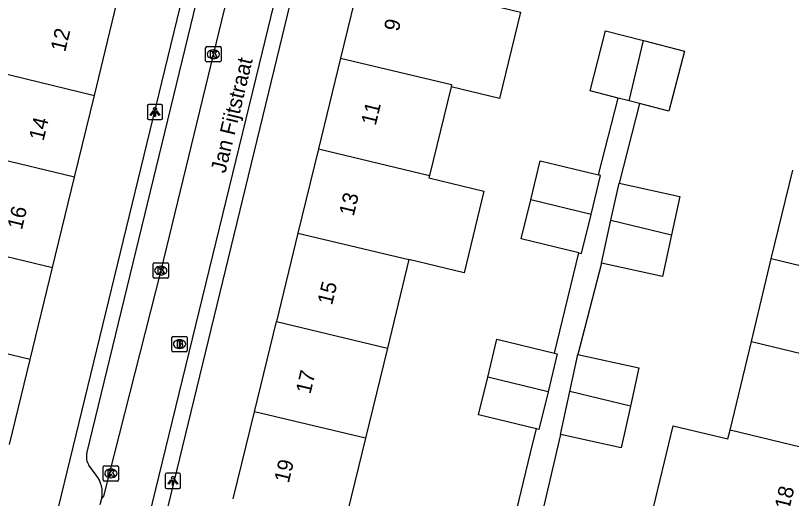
# Model space of a CAD drawing. Extents: x 162812 to 163818, y 381639 to 382470.
# Drawn here: x 163316.1 to 163366.7, y 382204.1 to 382235.6 of the extents above; entities that cross this region are included whole.
import ezdxf

# ---------------------------------------------------------------- set-up
doc = ezdxf.new("R2010")
doc.units = 0
for name, color, linetype in [('IMGEO_Brandkraan', 7, 'Continuous'), ('IMGEO_Kolk', 7, 'Continuous'), ('IMGEO_Lichtpunt', 7, 'Continuous'), ('IMGEO_Openbare_ruimte_label', 7, 'Continuous'), ('IMGEO_Pand', 7, 'Continuous'), ('IMGEO_Pand_nummerreeks', 7, 'Continuous'), ('IMGEO_Rijbaan_lokaal_open', 7, 'Continuous'), ('IMGEO_Voetpad_open', 7, 'Continuous')]:
    doc.layers.add(name, color=color, linetype=linetype)

msp = doc.modelspace()

# ---------------------------------------------------------------- linework, layer by layer
at = {"layer": 'IMGEO_Brandkraan'}
for p, q in [((163326.291, 382213.75), (163326.291, 382214.602)), ((163326.366, 382214.676), (163327.218, 382214.676)), ((163327.292, 382214.602), (163327.292, 382213.75)), ((163326.779, 382214.456), (163326.804, 382214.456)), ((163327.218, 382213.676), (163326.366, 382213.676)), ((163326.802, 382213.896), (163326.777, 382213.896))]:
    msp.add_line(p, q, dxfattribs=at)
for points in [[(163326.291, 382213.75), (163326.291, 382214.602)], [(163326.366, 382214.676), (163327.218, 382214.676)], [(163327.292, 382214.602), (163327.292, 382213.75)], [(163326.639, 382214.376), (163326.639, 382213.976), (163326.852, 382213.976)], [(163326.87, 382214.376), (163326.639, 382214.376)], [(163326.818, 382214.295), (163326.764, 382214.295), (163326.764, 382214.219)], [(163326.764, 382214.219), (163326.817, 382214.219)], [(163326.826, 382214.143), (163326.764, 382214.143), (163326.764, 382214.062)], [(163326.764, 382214.062), (163326.826, 382214.062)], [(163327.218, 382213.676), (163326.366, 382213.676)]]:
    msp.add_lwpolyline(points, dxfattribs=at)
for centre, radius, start, end in [((163326.368, 382214.6), 0.0765, 91.552, 178.448), ((163326.368, 382214.6), 0.0765, 91.552, 178.448), ((163327.216, 382214.6), 0.0765, 1.552, 88.448), ((163327.216, 382214.6), 0.0765, 1.552, 88.448), ((163326.819, 382214.257), 0.0379, 267.8285, 90.9355), ((163326.827, 382214.102), 0.0404, 269.8759, 90.5077), ((163326.874, 382214.231), 0.145, 59.4692, 91.5367), ((163326.899, 382214.278), 0.0922, 285.5137, 58.1501), ((163326.904, 382214.086), 0.105, 301.3115, 78.989), ((163326.368, 382213.752), 0.0765, 181.552, 268.448), ((163326.368, 382213.752), 0.0765, 181.552, 268.448), ((163326.858, 382214.227), 0.251, 268.6676, 293.5347), ((163327.216, 382213.752), 0.0765, 271.552, 358.448), ((163327.216, 382213.752), 0.0765, 271.552, 358.448)]:
    msp.add_arc(centre, radius, start, end, dxfattribs=at)
for centre, major_axis, ratio, start_param, end_param in [((163326.778, 382214.176), (-0.387, 0.002), 0.722429, 4.712389, 7.853982), ((163326.803, 382214.176), (-0.39, 0.002), 0.717154, 1.570796, 4.712389)]:
    msp.add_ellipse(centre, major_axis=major_axis, ratio=ratio, start_param=start_param, end_param=end_param, dxfattribs=at)
at = {"layer": 'IMGEO_Kolk'}
for p, q in [((163328.495, 382232.651), (163328.495, 382233.503)), ((163328.57, 382233.577), (163329.422, 382233.577)), ((163328.983, 382233.357), (163329.008, 382233.357)), ((163329.496, 382233.503), (163329.496, 382232.651)), ((163329.006, 382232.797), (163328.981, 382232.797)), ((163329.422, 382232.577), (163328.57, 382232.577)), ((163325.071, 382218.547), (163325.071, 382219.399)), ((163325.146, 382219.473), (163325.998, 382219.473)), ((163325.559, 382219.253), (163325.584, 382219.253)), ((163326.072, 382219.399), (163326.072, 382218.547)), ((163325.582, 382218.693), (163325.557, 382218.693)), ((163325.998, 382218.473), (163325.146, 382218.473)), ((163321.821, 382205.317), (163321.821, 382206.169)), ((163321.896, 382206.243), (163322.748, 382206.243)), ((163322.309, 382206.023), (163322.334, 382206.023)), ((163322.822, 382206.169), (163322.822, 382205.317)), ((163322.332, 382205.463), (163322.307, 382205.463)), ((163322.748, 382205.243), (163321.896, 382205.243))]:
    msp.add_line(p, q, dxfattribs=at)
for points in [[(163328.495, 382232.651), (163328.495, 382233.503)], [(163328.57, 382233.577), (163329.422, 382233.577)], [(163328.816, 382233.277), (163328.939, 382233.277), (163328.939, 382233.126), (163329.069, 382233.277), (163329.233, 382233.277), (163329.087, 382233.126), (163329.24, 382232.877), (163329.088, 382232.877), (163329.003, 382233.041), (163328.939, 382232.974), (163328.939, 382232.877), (163328.816, 382232.877), (163328.816, 382233.277)], [(163329.496, 382233.503), (163329.496, 382232.651)], [(163329.422, 382232.577), (163328.57, 382232.577)], [(163325.071, 382218.547), (163325.071, 382219.399)], [(163325.146, 382219.473), (163325.998, 382219.473)], [(163325.392, 382219.173), (163325.515, 382219.173), (163325.515, 382219.022), (163325.645, 382219.173), (163325.809, 382219.173), (163325.663, 382219.022), (163325.816, 382218.773), (163325.664, 382218.773), (163325.579, 382218.937), (163325.515, 382218.87), (163325.515, 382218.773), (163325.392, 382218.773), (163325.392, 382219.173)], [(163326.072, 382219.399), (163326.072, 382218.547)], [(163325.998, 382218.473), (163325.146, 382218.473)], [(163321.821, 382205.317), (163321.821, 382206.169)], [(163321.896, 382206.243), (163322.748, 382206.243)], [(163322.142, 382205.943), (163322.265, 382205.943), (163322.265, 382205.792), (163322.395, 382205.943), (163322.559, 382205.943), (163322.413, 382205.792), (163322.566, 382205.543), (163322.414, 382205.543), (163322.329, 382205.707), (163322.265, 382205.64), (163322.265, 382205.543), (163322.142, 382205.543), (163322.142, 382205.943)], [(163322.822, 382206.169), (163322.822, 382205.317)], [(163322.748, 382205.243), (163321.896, 382205.243)]]:
    msp.add_lwpolyline(points, dxfattribs=at)
for centre, start, end in [((163328.572, 382233.501), 91.552, 178.448), ((163328.572, 382233.501), 91.552, 178.448), ((163329.42, 382233.501), 1.552, 88.448), ((163329.42, 382233.501), 1.552, 88.448), ((163328.572, 382232.653), 181.552, 268.448), ((163328.572, 382232.653), 181.552, 268.448), ((163329.42, 382232.653), 271.552, 358.448), ((163329.42, 382232.653), 271.552, 358.448), ((163325.148, 382219.397), 91.552, 178.448), ((163325.148, 382219.397), 91.552, 178.448), ((163325.996, 382219.397), 1.552, 88.448), ((163325.996, 382219.397), 1.552, 88.448), ((163325.148, 382218.549), 181.552, 268.448), ((163325.148, 382218.549), 181.552, 268.448), ((163325.996, 382218.549), 271.552, 358.448), ((163325.996, 382218.549), 271.552, 358.448), ((163321.898, 382206.167), 91.552, 178.448), ((163321.898, 382206.167), 91.552, 178.448), ((163322.746, 382206.167), 1.552, 88.448), ((163322.746, 382206.167), 1.552, 88.448), ((163321.898, 382205.319), 181.552, 268.448), ((163321.898, 382205.319), 181.552, 268.448), ((163322.746, 382205.319), 271.552, 358.448), ((163322.746, 382205.319), 271.552, 358.448)]:
    msp.add_arc(centre, 0.0765, start, end, dxfattribs=at)
for centre, major_axis, ratio, start_param, end_param in [((163328.982, 382233.077), (-0.387, 0.002), 0.722429, 4.712389, 7.853982), ((163329.007, 382233.077), (-0.39, 0.002), 0.717154, 1.570796, 4.712389), ((163325.558, 382218.973), (-0.387, 0.002), 0.722429, 4.712389, 7.853982), ((163325.583, 382218.973), (-0.39, 0.002), 0.717154, 1.570796, 4.712389), ((163322.308, 382205.743), (-0.387, 0.002), 0.722429, 4.712389, 7.853982), ((163322.333, 382205.743), (-0.39, 0.002), 0.717154, 1.570796, 4.712389)]:
    msp.add_ellipse(centre, major_axis=major_axis, ratio=ratio, start_param=start_param, end_param=end_param, dxfattribs=at)
at = {"layer": 'IMGEO_Lichtpunt'}
for p, q in [((163324.694, 382229.715), (163324.694, 382228.908)), ((163324.694, 382229.715), (163324.694, 382228.908)), ((163325.596, 382229.81), (163324.788, 382229.81)), ((163325.596, 382229.81), (163324.788, 382229.81)), ((163325.69, 382228.908), (163325.69, 382229.715)), ((163325.69, 382228.908), (163325.69, 382229.715)), ((163324.788, 382228.814), (163325.596, 382228.814)), ((163324.788, 382228.814), (163325.596, 382228.814)), ((163325.861, 382205.659), (163325.861, 382204.852)), ((163325.861, 382205.659), (163325.861, 382204.852)), ((163326.763, 382205.754), (163325.955, 382205.754)), ((163326.763, 382205.754), (163325.955, 382205.754)), ((163326.857, 382204.852), (163326.857, 382205.659)), ((163326.857, 382204.852), (163326.857, 382205.659)), ((163325.955, 382204.758), (163326.763, 382204.758)), ((163325.955, 382204.758), (163326.763, 382204.758))]:
    msp.add_line(p, q, dxfattribs=at)
for points in [[(163325.068, 382229.379), (163325.107, 382229.351), (163324.919, 382229.089), (163324.881, 382229.116), (163325.068, 382229.379)], [(163325.17, 382229.331), (163325.217, 382229.331), (163325.217, 382229.009), (163325.17, 382229.009), (163325.17, 382229.331)], [(163325.28, 382229.351), (163325.318, 382229.378), (163325.505, 382229.116), (163325.466, 382229.088), (163325.28, 382229.351)], [(163326.235, 382205.323), (163326.274, 382205.295), (163326.086, 382205.033), (163326.048, 382205.06), (163326.235, 382205.323)], [(163326.337, 382205.275), (163326.384, 382205.275), (163326.384, 382204.953), (163326.337, 382204.953), (163326.337, 382205.275)], [(163326.447, 382205.295), (163326.485, 382205.322), (163326.672, 382205.06), (163326.633, 382205.032), (163326.447, 382205.295)]]:
    msp.add_lwpolyline(points, dxfattribs=at)
for centre in [(163325.193, 382229.513), (163326.36, 382205.457)]:
    msp.add_circle(centre, 0.0994, dxfattribs=at)
for centre, start, end in [((163324.788, 382229.715), 90, 180), ((163324.788, 382229.715), 90, 180), ((163325.596, 382229.715), 0, 90), ((163325.596, 382229.715), 0, 90), ((163324.788, 382228.908), 180, 270), ((163324.788, 382228.908), 180, 270), ((163325.596, 382228.908), 270, 0), ((163325.596, 382228.908), 270, 360), ((163325.955, 382205.659), 90, 180), ((163325.955, 382205.659), 90, 180), ((163326.763, 382205.659), 0, 90), ((163326.763, 382205.659), 0, 90), ((163325.955, 382204.852), 180, 270), ((163325.955, 382204.852), 180, 270), ((163326.763, 382204.852), 270, 0), ((163326.763, 382204.852), 270, 360)]:
    msp.add_arc(centre, 0.0946, start, end, dxfattribs=at)
at = {"layer": 'IMGEO_Pand'}
for points in [[(163338.649, 382238.459), (163337.28, 382232.829)], [(163321.25, 382230.399), (163322.694, 382236.341)], [(163345.889, 382236.724), (163345.856, 382236.588), (163349.011, 382235.822), (163347.644, 382230.197), (163344.489, 382230.964)], [(163355.377, 382230.217), (163353.554, 382230.687), (163354.564, 382234.604), (163357.038, 382233.967)], [(163356.096, 382230.032), (163357.038, 382233.967)], [(163357.038, 382233.967), (163359.697, 382233.281), (163358.687, 382229.364), (163356.771, 382229.858)], [(163337.28, 382232.829), (163335.84, 382226.904)], [(163337.28, 382232.829), (163344.521, 382231.095), (163344.489, 382230.964)], [(163314.012, 382232.142), (163321.25, 382230.399)], [(163344.489, 382230.964), (163343.081, 382225.17)], [(163319.952, 382225.055), (163321.25, 382230.399)], [(163356.096, 382230.032), (163355.377, 382230.217)], [(163356.771, 382229.858), (163356.096, 382230.032)], [(163319.952, 382225.055), (163312.713, 382226.799)], [(163335.84, 382226.904), (163334.507, 382221.419)], [(163335.84, 382226.904), (163343.081, 382225.17)], [(163349.686, 382223.585), (163350.305, 382226.133), (163354.095, 382225.211)], [(163343.081, 382225.17), (163343.042, 382225.011), (163346.621, 382224.154), (163345.344, 382218.824), (163341.748, 382219.685)], [(163353.621, 382222.629), (163354.24, 382225.176), (163354.095, 382225.211)], [(163365.365, 382219.733), (163366.761, 382225.519)], [(163318.52, 382219.162), (163319.952, 382225.055)], [(163354.91, 382222.255), (163355.437, 382224.661)], [(163355.437, 382224.661), (163359.41, 382223.791), (163358.864, 382221.301)], [(163352.818, 382220.127), (163349.067, 382221.038), (163349.686, 382223.585)], [(163353.621, 382222.629), (163349.686, 382223.585)], [(163352.818, 382220.127), (163353.002, 382220.082), (163353.621, 382222.629)], [(163354.298, 382219.459), (163354.91, 382222.255)], [(163354.91, 382222.255), (163358.864, 382221.301)], [(163334.507, 382221.419), (163333.103, 382215.642)], [(163334.507, 382221.419), (163341.748, 382219.685)], [(163358.864, 382221.301), (163358.27, 382218.589), (163354.298, 382219.459)], [(163311.282, 382220.906), (163318.52, 382219.162)], [(163341.748, 382219.685), (163340.343, 382213.908)], [(163364.067, 382214.346), (163365.365, 382219.733)], [(163372.639, 382217.978), (163365.365, 382219.733)], [(163317.064, 382213.17), (163318.52, 382219.162)], [(163331.674, 382209.763), (163333.103, 382215.642)], [(163333.103, 382215.642), (163340.343, 382213.908)], [(163317.064, 382213.17), (163309.826, 382214.914)], [(163346.878, 382212.028), (163347.476, 382214.488), (163351.238, 382213.574)], [(163362.672, 382208.562), (163364.067, 382214.346)], [(163364.067, 382214.346), (163371.345, 382212.591)], [(163340.343, 382213.908), (163338.915, 382208.03)], [(163351.238, 382213.574), (163351.411, 382213.532), (163350.813, 382211.072)], [(163315.717, 382207.627), (163317.064, 382213.17)], [(163352.227, 382211.083), (163352.753, 382213.487)], [(163352.753, 382213.487), (163356.726, 382212.617), (163356.181, 382210.129)], [(163350.051, 382208.652), (163346.28, 382209.568), (163346.878, 382212.028)], [(163350.813, 382211.072), (163346.878, 382212.028)], [(163350.813, 382211.072), (163350.216, 382208.612), (163350.051, 382208.652)], [(163351.614, 382208.285), (163352.227, 382211.083)], [(163356.181, 382210.129), (163352.227, 382211.083)], [(163356.181, 382210.129), (163355.586, 382207.415), (163351.614, 382208.285)], [(163330.293, 382204.079), (163331.674, 382209.763)], [(163338.915, 382208.03), (163331.674, 382209.763)], [(163361.118, 382202.119), (163357.552, 382202.979), (163358.968, 382208.852), (163362.535, 382207.992), (163362.672, 382208.562)], [(163369.955, 382206.804), (163362.672, 382208.562)], [(163338.915, 382208.03), (163337.533, 382202.345)]]:
    msp.add_lwpolyline(points, dxfattribs=at)
at = {"layer": 'IMGEO_Rijbaan_lokaal_open'}
for points in [[(163335.923, 382262.841), (163335.923, 382262.268), (163333.095, 382250), (163332.423, 382247.206), (163325.569, 382218.972), (163321.838, 382204.251), (163321.731, 382204.132)], [(163339.145, 382262.043), (163339.056, 382261.643), (163336.233, 382250), (163331.974, 382232.436), (163324.797, 382202.931)], [(163321.609, 382203.703), (163321.731, 382204.132)]]:
    msp.add_lwpolyline(points, dxfattribs=at)
at = {"layer": 'IMGEO_Voetpad_open'}
for points in [[(163329.707, 382265.204), (163333.628, 382264.215), (163330.176, 382250), (163326.205, 382233.651), (163318.48, 382201.917), (163317.086, 382200.697)], [(163325.68, 382202.052), (163332.984, 382232.131), (163337.307, 382250), (163340.354, 382262.596), (163344.289, 382261.664)], [(163320.747, 382207.042), (163327.149, 382233.422), (163331.183, 382250.016), (163333.742, 382260.717)], [(163354.095, 382225.211), (163355.377, 382230.217)], [(163356.771, 382229.858), (163355.437, 382224.661)], [(163351.238, 382213.574), (163352.818, 382220.127)], [(163354.298, 382219.459), (163352.753, 382213.487)], [(163348.477, 382202.127), (163349.823, 382207.708), (163350.051, 382208.652)], [(163351.614, 382208.285), (163350.071, 382201.677)], [(163321.364, 382205.635), (163320.878, 382206.284)]]:
    msp.add_lwpolyline(points, dxfattribs=at)
for centre, radius, start, end in [((163321.714, 382206.819), 0.992, 166.9927, 212.6177), ((163319.785, 382204.453), 1.973, 350.6326, 36.8112)]:
    msp.add_arc(centre, radius, start, end, dxfattribs=at)

# ---------------------------------------------------------------- texts
at = {"layer": 'IMGEO_Openbare_ruimte_label'}
msp.add_text('Jan Fijtstraat', height=1, rotation=76.5199, dxfattribs=at).set_placement((163329.783, 382225.279))
at = {"layer": 'IMGEO_Pand_nummerreeks'}
for s, rotation, p in [('9', 76.3409, (163341.066, 382234.518)), ('12', 76.3426, (163319.333, 382233.183)), ('11', 76.3409, (163339.575, 382228.381)), ('14', 76.3426, (163317.925, 382227.385)), ('13', 76.3409, (163338.139, 382222.469)), ('16', 76.3426, (163316.515, 382221.585)), ('15', 76.3388, (163336.729, 382216.669)), ('17', 76.3388, (163335.319, 382210.868)), ('19', 76.3388, (163333.909, 382205.067)), ('18', 76.4956, (163366.531, 382203.332))]:
    msp.add_text(s, height=1, rotation=rotation, dxfattribs=at).set_placement(p)

doc.saveas('drawing.dxf')
